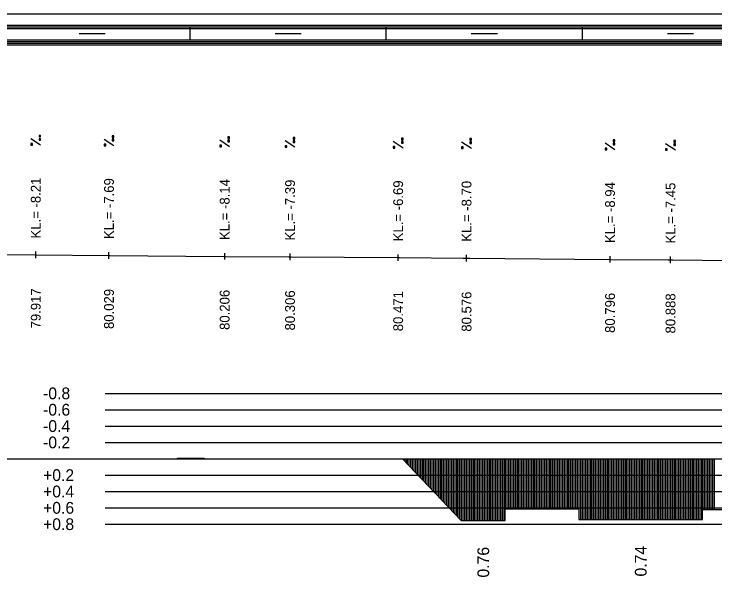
# Model space of a CAD drawing. Extents: x 2 to 10148, y 0 to 380.
# Drawn here: x 8288.1 to 8395.3, y 293.9 to 380 of the extents above; entities that cross this region are included whole.
import ezdxf

# ---------------------------------------------------------------- set-up
doc = ezdxf.new("R2010")
doc.units = 0
for name, color, linetype in [('NIVELETA_CARA', 7, 'Continuous'), ('NIVELETA_TEXT', 7, 'Continuous'), ('RAM', 7, 'Continuous'), ('ZRYCHL_CARA_C', 7, 'Continuous'), ('ZRYCHL_RASTR', 7, 'Continuous'), ('ZRYCHL_TEXT', 7, 'Continuous')]:
    doc.layers.add(name, color=color, linetype=linetype)

msp = doc.modelspace()

# ---------------------------------------------------------------- linework, layer by layer
at = {"layer": 'NIVELETA_CARA'}
for p, q in [((8277.13, 343.29), (8291.26, 343.18)), ((8291.26, 343.18), (8291.38, 343.18)), ((8291.38, 342.68), (8291.38, 343.68)), ((8291.38, 343.18), (8291.51, 343.18)), ((8291.51, 343.18), (8302.46, 343.09)), ((8302.58, 342.59), (8302.58, 343.59)), ((8320.28, 342.45), (8320.28, 343.45)), ((8330.28, 342.37), (8330.28, 343.37)), ((8346.82, 342.25), (8346.82, 343.25)), ((8357.28, 342.18), (8357.28, 343.18)), ((8302.46, 343.09), (8302.58, 343.09)), ((8302.58, 343.09), (8302.71, 343.09)), ((8302.71, 343.09), (8320.17, 342.95)), ((8320.17, 342.95), (8320.28, 342.95)), ((8320.28, 342.95), (8320.4, 342.95)), ((8320.4, 342.95), (8330.1, 342.87)), ((8330.1, 342.87), (8330.28, 342.87)), ((8330.28, 342.87), (8330.47, 342.87)), ((8330.47, 342.87), (8346.65, 342.75)), ((8346.65, 342.75), (8346.82, 342.75)), ((8346.82, 342.75), (8347, 342.75)), ((8347, 342.75), (8356.78, 342.68)), ((8356.78, 342.68), (8357.28, 342.68)), ((8357.28, 342.68), (8357.78, 342.68)), ((8357.78, 342.68), (8379.17, 342.49)), ((8379.17, 342.49), (8379.23, 342.49)), ((8379.23, 341.99), (8379.23, 342.99)), ((8379.23, 342.49), (8379.29, 342.49)), ((8379.29, 342.49), (8388.11, 342.41)), ((8388.11, 342.41), (8388.48, 342.41)), ((8388.48, 341.91), (8388.48, 342.91)), ((8388.48, 342.41), (8388.86, 342.4)), ((8388.86, 342.4), (8398.27, 342.33))]:
    msp.add_line(p, q, dxfattribs=at)
at = {"layer": 'NIVELETA_TEXT'}
for p, q in [((8292.13, 361.45), (8291.88, 361.45)), ((8291.88, 361.45), (8291.88, 361.21)), ((8292.13, 361.2), (8292.13, 361.45)), ((8292.13, 359.93), (8290.64, 360.92)), ((8291.88, 361.21), (8291.89, 361.2)), ((8291.88, 361.2), (8292.13, 361.2)), ((8292.13, 360.94), (8291.88, 360.94)), ((8291.88, 360.94), (8291.88, 360.7)), ((8291.88, 360.7), (8291.89, 360.69)), ((8291.88, 360.69), (8292.13, 360.69)), ((8292.13, 360.69), (8292.13, 360.94)), ((8303.33, 359.84), (8301.84, 360.83)), ((8303.33, 361.36), (8303.08, 361.36)), ((8303.08, 361.36), (8303.08, 361.12)), ((8303.08, 361.12), (8303.09, 361.11)), ((8303.08, 361.11), (8303.33, 361.11)), ((8303.33, 360.85), (8303.08, 360.85)), ((8303.08, 360.85), (8303.08, 360.6)), ((8303.08, 360.6), (8303.33, 360.6)), ((8303.08, 360.6), (8303.09, 360.6)), ((8303.33, 361.11), (8303.33, 361.36)), ((8303.33, 360.6), (8303.33, 360.85)), ((8321.03, 359.71), (8319.54, 360.7)), ((8321.03, 361.22), (8320.78, 361.22)), ((8320.78, 361.22), (8320.78, 360.98)), ((8320.78, 360.98), (8320.79, 360.97)), ((8320.78, 360.97), (8321.03, 360.97)), ((8321.03, 360.71), (8320.78, 360.71)), ((8320.78, 360.71), (8320.78, 360.47)), ((8320.78, 360.47), (8320.79, 360.46)), ((8320.78, 360.46), (8321.03, 360.46)), ((8321.03, 360.97), (8321.03, 361.22)), ((8321.03, 360.46), (8321.03, 360.71)), ((8331.03, 359.62), (8329.54, 360.62)), ((8331.03, 361.14), (8330.78, 361.14)), ((8330.78, 361.14), (8330.78, 360.9)), ((8330.78, 360.9), (8330.79, 360.89)), ((8330.78, 360.89), (8331.03, 360.89)), ((8331.03, 360.63), (8330.78, 360.63)), ((8330.78, 360.63), (8330.78, 360.39)), ((8330.78, 360.39), (8330.79, 360.38)), ((8330.78, 360.38), (8331.03, 360.38)), ((8331.03, 360.89), (8331.03, 361.14)), ((8331.03, 360.38), (8331.03, 360.63)), ((8347.57, 359.5), (8346.07, 360.49)), ((8347.57, 361.02), (8347.32, 361.02)), ((8347.32, 361.02), (8347.32, 360.78)), ((8347.32, 360.78), (8347.33, 360.77)), ((8347.32, 360.77), (8347.57, 360.77)), ((8347.57, 360.51), (8347.32, 360.51)), ((8347.32, 360.51), (8347.32, 360.26)), ((8347.57, 360.77), (8347.57, 361.02)), ((8347.57, 360.26), (8347.57, 360.51)), ((8358.03, 359.43), (8356.53, 360.42)), ((8358.03, 360.95), (8357.78, 360.95)), ((8357.78, 360.95), (8357.78, 360.71)), ((8357.78, 360.71), (8357.78, 360.7)), ((8357.78, 360.7), (8358.03, 360.7)), ((8358.03, 360.44), (8357.78, 360.44)), ((8357.78, 360.44), (8357.78, 360.19)), ((8358.03, 360.7), (8358.03, 360.95)), ((8358.03, 360.19), (8358.03, 360.44)), ((8379.98, 360.76), (8379.73, 360.76)), ((8379.73, 360.76), (8379.73, 360.51)), ((8379.73, 360.51), (8379.98, 360.51)), ((8379.73, 360.51), (8379.74, 360.51)), ((8379.98, 360.51), (8379.98, 360.76)), ((8389.23, 360.67), (8388.98, 360.67)), ((8388.98, 360.67), (8388.98, 360.43)), ((8388.98, 360.43), (8389.23, 360.43)), ((8388.98, 360.43), (8388.99, 360.43)), ((8389.23, 360.43), (8389.23, 360.67)), ((8290.88, 360.18), (8290.64, 360.18)), ((8290.64, 360.18), (8290.64, 359.94)), ((8290.64, 359.94), (8290.64, 359.93)), ((8290.64, 359.93), (8290.88, 359.93)), ((8290.88, 359.93), (8290.88, 360.18)), ((8302.08, 360.09), (8301.84, 360.09)), ((8301.84, 360.09), (8301.84, 359.85)), ((8301.84, 359.85), (8301.84, 359.84)), ((8301.84, 359.84), (8302.08, 359.84)), ((8302.08, 359.84), (8302.08, 360.09)), ((8319.78, 359.95), (8319.54, 359.95)), ((8319.54, 359.95), (8319.54, 359.71)), ((8319.54, 359.71), (8319.78, 359.71)), ((8319.54, 359.71), (8319.54, 359.71)), ((8319.78, 359.71), (8319.78, 359.95)), ((8329.78, 359.87), (8329.54, 359.87)), ((8329.54, 359.87), (8329.54, 359.63)), ((8329.54, 359.63), (8329.54, 359.62)), ((8329.54, 359.62), (8329.78, 359.62)), ((8329.78, 359.62), (8329.78, 359.87)), ((8346.32, 359.75), (8346.07, 359.75)), ((8346.07, 359.75), (8346.07, 359.51)), ((8346.07, 359.51), (8346.08, 359.5)), ((8346.07, 359.5), (8346.32, 359.5)), ((8346.32, 359.5), (8346.32, 359.75)), ((8347.32, 360.26), (8347.57, 360.26)), ((8347.32, 360.26), (8347.33, 360.26)), ((8356.78, 359.68), (8356.53, 359.68)), ((8356.53, 359.68), (8356.53, 359.44)), ((8356.53, 359.44), (8356.54, 359.43)), ((8356.53, 359.43), (8356.78, 359.43)), ((8356.78, 359.43), (8356.78, 359.68)), ((8357.78, 360.19), (8358.03, 360.19)), ((8357.78, 360.19), (8357.78, 360.19)), ((8379.98, 359.24), (8378.49, 360.23)), ((8378.73, 359.49), (8378.49, 359.49)), ((8378.49, 359.49), (8378.49, 359.25)), ((8378.49, 359.25), (8378.49, 359.24)), ((8378.49, 359.24), (8378.73, 359.24)), ((8378.73, 359.24), (8378.73, 359.49)), ((8379.98, 360.25), (8379.73, 360.25)), ((8379.73, 360.25), (8379.73, 360)), ((8379.73, 360), (8379.98, 360)), ((8379.73, 360), (8379.74, 360)), ((8379.98, 360), (8379.98, 360.25)), ((8389.23, 359.16), (8387.74, 360.15)), ((8387.98, 359.41), (8387.74, 359.41)), ((8387.74, 359.41), (8387.74, 359.16)), ((8387.98, 359.16), (8387.98, 359.41)), ((8389.23, 360.16), (8388.98, 360.16)), ((8388.98, 360.16), (8388.98, 359.92)), ((8388.98, 359.92), (8389.23, 359.92)), ((8388.98, 359.92), (8388.99, 359.92)), ((8389.23, 359.92), (8389.23, 360.16)), ((8387.74, 359.16), (8387.98, 359.16)), ((8387.74, 359.16), (8387.74, 359.16))]:
    msp.add_line(p, q, dxfattribs=at)
at = {"layer": 'RAM'}
for p, q in [((9138.15, 380), (8072.18, 380)), ((9138.15, 378.25), (8072.18, 378.25)), ((9138.15, 378), (8072.18, 378)), ((9138.15, 377.75), (8072.18, 377.75)), ((8315, 376), (8315, 378)), ((8345, 376), (8345, 378)), ((8375, 376), (8375, 378)), ((8298, 377), (8302, 377)), ((8328, 377), (8332, 377)), ((8358, 377), (8362, 377)), ((8388, 377), (8392, 377)), ((9138.15, 376), (8072.18, 376)), ((9138.15, 375.75), (8072.18, 375.75)), ((9138.15, 375.5), (8072.18, 375.5)), ((9138.15, 375.25), (8072.18, 375.25))]:
    msp.add_line(p, q, dxfattribs=at)
at = {"layer": 'ZRYCHL_CARA_C'}
for p, q in [((8313.04, 312), (8313.04, 312.07)), ((8313.04, 312), (8313.04, 312.07)), ((8313.04, 312.07), (8317.16, 312.07)), ((8313.29, 312), (8313.29, 312.07)), ((8313.54, 312), (8313.54, 312.07)), ((8313.79, 312), (8313.79, 312.07)), ((8314.04, 312), (8314.04, 312.07)), ((8314.29, 312), (8314.29, 312.07)), ((8314.54, 312), (8314.54, 312.07)), ((8314.79, 312), (8314.79, 312.07)), ((8315.04, 312), (8315.04, 312.07)), ((8315.29, 312), (8315.29, 312.07)), ((8315.54, 312), (8315.54, 312.07)), ((8315.79, 312), (8315.79, 312.07)), ((8316.04, 312), (8316.04, 312.07)), ((8316.29, 312), (8316.29, 312.07)), ((8316.54, 312), (8316.54, 312.07)), ((8316.79, 312), (8316.79, 312.07)), ((8317.04, 312), (8317.04, 312.07)), ((8317.16, 312.07), (8317.16, 312)), ((8072.18, 312), (9138.15, 312)), ((8347.47, 312), (8356.47, 302.54)), ((8347.72, 312), (8347.72, 311.74)), ((8347.97, 312), (8347.97, 311.47)), ((8348.22, 312), (8348.22, 311.21)), ((8348.47, 312), (8348.47, 310.95)), ((8348.72, 312), (8348.72, 310.69)), ((8348.97, 312), (8348.97, 310.42)), ((8349.22, 312), (8349.22, 310.16)), ((8349.47, 312), (8349.47, 309.9)), ((8349.72, 312), (8349.72, 309.63)), ((8349.97, 312), (8349.97, 309.37)), ((8350.22, 312), (8350.22, 309.11)), ((8350.47, 312), (8350.47, 308.85)), ((8350.72, 312), (8350.72, 308.58)), ((8350.97, 312), (8350.97, 308.32)), ((8351.22, 312), (8351.22, 308.06)), ((8351.47, 312), (8351.47, 307.79)), ((8351.72, 312), (8351.72, 307.53)), ((8351.97, 312), (8351.97, 307.27)), ((8352.22, 312), (8352.22, 307)), ((8352.47, 312), (8352.47, 306.74)), ((8352.72, 312), (8352.72, 306.48)), ((8352.97, 312), (8352.97, 306.22)), ((8353.22, 312), (8353.22, 305.95)), ((8353.47, 312), (8353.47, 305.69)), ((8353.72, 312), (8353.72, 305.43)), ((8353.97, 312), (8353.97, 305.16)), ((8354.22, 312), (8354.22, 304.9)), ((8354.47, 312), (8354.47, 304.64)), ((8354.72, 312), (8354.72, 304.38)), ((8354.97, 312), (8354.97, 304.11)), ((8355.22, 312), (8355.22, 303.85)), ((8355.47, 312), (8355.47, 303.59)), ((8355.72, 312), (8355.72, 303.32)), ((8355.97, 312), (8355.97, 303.06)), ((8356.22, 312), (8356.22, 302.8)), ((8356.47, 312), (8356.47, 302.54)), ((8356.47, 312), (8356.47, 302.54)), ((8356.72, 312), (8356.72, 302.54)), ((8356.97, 312), (8356.97, 302.54)), ((8357.22, 312), (8357.22, 302.54)), ((8357.47, 312), (8357.47, 302.54)), ((8357.72, 312), (8357.72, 302.54)), ((8357.97, 312), (8357.97, 302.54)), ((8358.22, 312), (8358.22, 302.54)), ((8358.47, 312), (8358.47, 302.54)), ((8358.72, 312), (8358.72, 302.54)), ((8358.97, 312), (8358.97, 302.54)), ((8359.22, 312), (8359.22, 302.54)), ((8359.47, 312), (8359.47, 302.54)), ((8359.72, 312), (8359.72, 302.54)), ((8359.97, 312), (8359.97, 302.54)), ((8360.22, 312), (8360.22, 302.54)), ((8360.47, 312), (8360.47, 302.54)), ((8360.72, 312), (8360.72, 302.54)), ((8360.97, 312), (8360.97, 302.54)), ((8361.22, 312), (8361.22, 302.54)), ((8361.47, 312), (8361.47, 302.54)), ((8361.72, 312), (8361.72, 302.54)), ((8361.97, 312), (8361.97, 302.54)), ((8362.22, 312), (8362.22, 302.54)), ((8362.47, 312), (8362.47, 302.54)), ((8362.72, 312), (8362.72, 302.54)), ((8362.97, 312), (8362.97, 302.54)), ((8363.2, 312), (8363.2, 304.36)), ((8363.45, 312), (8363.45, 304.36)), ((8363.7, 312), (8363.7, 304.36)), ((8363.95, 312), (8363.95, 304.36)), ((8364.2, 312), (8364.2, 304.36)), ((8364.45, 312), (8364.45, 304.36)), ((8364.7, 312), (8364.7, 304.36)), ((8364.95, 312), (8364.95, 304.36)), ((8365.2, 312), (8365.2, 304.36)), ((8365.45, 312), (8365.45, 304.36)), ((8365.7, 312), (8365.7, 304.36)), ((8365.95, 312), (8365.95, 304.36)), ((8366.2, 312), (8366.2, 304.36)), ((8366.45, 312), (8366.45, 304.36)), ((8366.7, 312), (8366.7, 304.36)), ((8366.95, 312), (8366.95, 304.36)), ((8367.2, 312), (8367.2, 304.36)), ((8367.45, 312), (8367.45, 304.36)), ((8367.7, 312), (8367.7, 304.36)), ((8367.95, 312), (8367.95, 304.36)), ((8368.2, 312), (8368.2, 304.36)), ((8368.45, 312), (8368.45, 304.36)), ((8368.7, 312), (8368.7, 304.36)), ((8368.95, 312), (8368.95, 304.36)), ((8369.2, 312), (8369.2, 304.36)), ((8369.45, 312), (8369.45, 304.36)), ((8369.7, 312), (8369.7, 304.36)), ((8369.95, 312), (8369.95, 304.36)), ((8370.2, 312), (8370.2, 304.36)), ((8370.45, 312), (8370.45, 304.36)), ((8370.7, 312), (8370.7, 304.36)), ((8370.95, 312), (8370.95, 304.36)), ((8371.2, 312), (8371.2, 304.36)), ((8371.45, 312), (8371.45, 304.36)), ((8371.7, 312), (8371.7, 304.36)), ((8371.95, 312), (8371.95, 304.36)), ((8372.2, 312), (8372.2, 304.36)), ((8372.45, 312), (8372.45, 304.36)), ((8372.7, 312), (8372.7, 304.36)), ((8372.95, 312), (8372.95, 304.36)), ((8373.2, 312), (8373.2, 304.36)), ((8373.45, 312), (8373.45, 304.36)), ((8373.7, 312), (8373.7, 304.36)), ((8373.95, 312), (8373.95, 304.36)), ((8374.2, 312), (8374.2, 304.36)), ((8374.45, 312), (8374.45, 304.36)), ((8374.47, 312), (8374.47, 302.7)), ((8374.72, 312), (8374.72, 302.7)), ((8374.97, 312), (8374.97, 302.7)), ((8375.22, 312), (8375.22, 302.7)), ((8375.47, 312), (8375.47, 302.7)), ((8375.72, 312), (8375.72, 302.7)), ((8375.97, 312), (8375.97, 302.7)), ((8376.22, 312), (8376.22, 302.7)), ((8376.47, 312), (8376.47, 302.7)), ((8376.72, 312), (8376.72, 302.7)), ((8376.97, 312), (8376.97, 302.7)), ((8377.22, 312), (8377.22, 302.7)), ((8377.47, 312), (8377.47, 302.7)), ((8377.72, 312), (8377.72, 302.7)), ((8377.97, 312), (8377.97, 302.7)), ((8378.22, 312), (8378.22, 302.7)), ((8378.47, 312), (8378.47, 302.7)), ((8378.72, 312), (8378.72, 302.7)), ((8378.97, 312), (8378.97, 302.7)), ((8379.22, 312), (8379.22, 302.7)), ((8379.47, 312), (8379.47, 302.7)), ((8379.72, 312), (8379.72, 302.7)), ((8379.97, 312), (8379.97, 302.7)), ((8380.22, 312), (8380.22, 302.7)), ((8380.47, 312), (8380.47, 302.7)), ((8380.72, 312), (8380.72, 302.7)), ((8380.97, 312), (8380.97, 302.7)), ((8381.22, 312), (8381.22, 302.7)), ((8381.47, 312), (8381.47, 302.7)), ((8381.72, 312), (8381.72, 302.7)), ((8381.97, 312), (8381.97, 302.7)), ((8382.22, 312), (8382.22, 302.7)), ((8382.47, 312), (8382.47, 302.7)), ((8382.72, 312), (8382.72, 302.7)), ((8382.97, 312), (8382.97, 302.7)), ((8383.22, 312), (8383.22, 302.7)), ((8383.47, 312), (8383.47, 302.7)), ((8383.72, 312), (8383.72, 302.7)), ((8383.97, 312), (8383.97, 302.7)), ((8384.22, 312), (8384.22, 302.7)), ((8384.47, 312), (8384.47, 302.7)), ((8384.72, 312), (8384.72, 302.7)), ((8384.97, 312), (8384.97, 302.7)), ((8385.22, 312), (8385.22, 302.7)), ((8385.47, 312), (8385.47, 302.7)), ((8385.72, 312), (8385.72, 302.7)), ((8385.97, 312), (8385.97, 302.7)), ((8386.22, 312), (8386.22, 302.7)), ((8386.47, 312), (8386.47, 302.7)), ((8386.72, 312), (8386.72, 302.7)), ((8386.97, 312), (8386.97, 302.7)), ((8387.22, 312), (8387.22, 302.7)), ((8387.47, 312), (8387.47, 302.7)), ((8387.72, 312), (8387.72, 302.7)), ((8387.97, 312), (8387.97, 302.7)), ((8388.22, 312), (8388.22, 302.7)), ((8388.47, 312), (8388.47, 302.7)), ((8388.72, 312), (8388.72, 302.7)), ((8388.97, 312), (8388.97, 302.7)), ((8389.22, 312), (8389.22, 302.7)), ((8389.47, 312), (8389.47, 302.7)), ((8389.72, 312), (8389.72, 302.7)), ((8389.97, 312), (8389.97, 302.7)), ((8390.22, 312), (8390.22, 302.7)), ((8390.47, 312), (8390.47, 302.7)), ((8390.72, 312), (8390.72, 302.7)), ((8390.97, 312), (8390.97, 302.7)), ((8391.22, 312), (8391.22, 302.7)), ((8391.47, 312), (8391.47, 302.7)), ((8391.72, 312), (8391.72, 302.7)), ((8391.97, 312), (8391.97, 302.7)), ((8392.22, 312), (8392.22, 302.7)), ((8392.47, 312), (8392.47, 302.7)), ((8392.72, 312), (8392.72, 302.7)), ((8392.97, 312), (8392.97, 302.7)), ((8393.22, 312), (8393.22, 302.7)), ((8393.39, 312), (8393.39, 304.27)), ((8393.64, 312), (8393.64, 304.27)), ((8393.89, 312), (8393.89, 304.27)), ((8394.14, 312), (8394.14, 304.27)), ((8394.39, 312), (8394.39, 304.27)), ((8394.64, 312), (8394.64, 304.27)), ((8394.89, 312), (8394.89, 304.27)), ((8395.14, 312), (8395.14, 304.27)), ((8363.2, 302.54), (8363.2, 304.36)), ((8363.2, 304.36), (8374.47, 304.36)), ((8374.47, 304.36), (8374.47, 302.7)), ((8393.39, 302.7), (8393.39, 304.27)), ((8393.39, 304.27), (8399.63, 304.27)), ((8356.47, 302.54), (8363.2, 302.54)), ((8374.47, 302.7), (8393.39, 302.7))]:
    msp.add_line(p, q, dxfattribs=at)
at = {"layer": 'ZRYCHL_RASTR'}
for p, q in [((8302, 322), (8498, 322)), ((8302, 319.5), (8498, 319.5)), ((8302, 317), (8498, 317)), ((8302, 314.5), (8498, 314.5)), ((8302, 309.5), (8498, 309.5)), ((8302, 307), (8498, 307)), ((8302, 304.5), (8498, 304.5)), ((8302, 302), (8498, 302))]:
    msp.add_line(p, q, dxfattribs=at)

# ---------------------------------------------------------------- texts
at = {"layer": 'NIVELETA_TEXT'}
for s, p in [('KL.= -8.21', (8292.13, 345.68)), ('KL.= -7.69', (8303.33, 345.59)), ('KL.= -8.14', (8321.03, 345.45)), ('KL.= -7.39', (8331.03, 345.37)), ('KL.= -6.69', (8347.57, 345.25)), ('KL.= -8.70', (8358.03, 345.18)), ('KL.= -8.94', (8379.98, 344.99)), ('KL.= -7.45', (8389.23, 344.91)), ('79.917', (8292.13, 331.93)), ('80.029', (8303.33, 331.84)), ('80.206', (8321.03, 331.7)), ('80.306', (8331.03, 331.62)), ('80.471', (8347.57, 331.5)), ('80.576', (8358.03, 331.43)), ('80.796', (8379.98, 331.24)), ('80.888', (8389.23, 331.16))]:
    msp.add_text(s, height=1.5, rotation=90, dxfattribs=at).set_placement(p)
at = {"layer": 'ZRYCHL_TEXT'}
for s, p in [('-0.8', (8292.5, 321.1)), ('-0.6', (8292.5, 318.6)), ('-0.4', (8292.5, 316.1)), ('-0.2', (8292.5, 313.6)), ('+0.2', (8292.5, 308.6)), ('+0.4', (8292.5, 306.1)), ('+0.6', (8292.5, 303.6)), ('+0.8', (8292.5, 301.1))]:
    msp.add_text(s, height=1.8, dxfattribs=at).set_placement(p)
for s, p in [('0.76', (8360.74, 293.84)), ('0.74', (8384.83, 294))]:
    msp.add_text(s, height=1.8, rotation=90, dxfattribs=at).set_placement(p)

doc.saveas('drawing.dxf')
